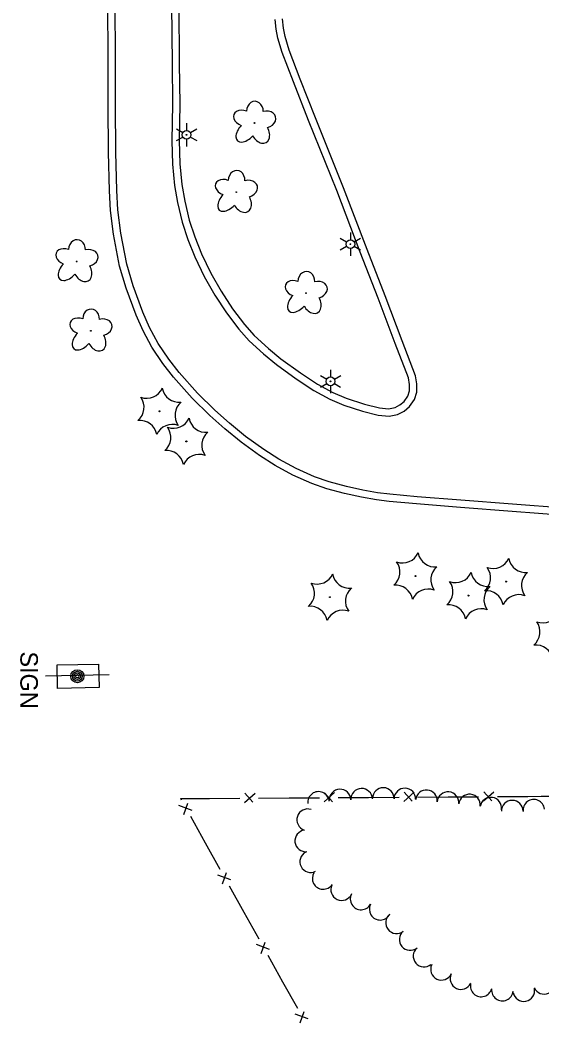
# Model space of a CAD drawing. Extents: x 589250 to 1188077, y 162953 to 363065.
# Drawn here: x 594215.5 to 594394.1, y 184401.2 to 184744.5 of the extents above; entities that cross this region are included whole.
import ezdxf

# ---------------------------------------------------------------- set-up
doc = ezdxf.new("R2010")
doc.units = 0
for name, color, linetype in [('E_AREA', 7, 'Continuous'), ('E_DWY', 7, 'Continuous'), ('E_FEN_P', 7, 'Continuous'), ('E_LAND_TreeLine_P', 7, 'Continuous'), ('E_LAND_Vegetation', 7, 'Continuous'), ('E_LTG', 7, 'Continuous'), ('E_MISCPROP', 7, 'Continuous'), ('E_SGN', 7, 'Continuous'), ('E_SGN_Text', 7, 'Continuous')]:
    doc.layers.add(name, color=color, linetype=linetype)

msp = doc.modelspace()

# ---------------------------------------------------------------- linework, layer by layer
at = {"layer": 'E_AREA'}
for p, q in [((594228.22, 184523.76), (594242.38, 184524.06)), ((594228.4, 184515.7), (594228.22, 184523.76)), ((594242.38, 184524.06), (594242.55, 184516.01)), ((594242.55, 184516.01), (594228.4, 184515.7))]:
    msp.add_line(p, q, dxfattribs=at)
at = {"layer": 'E_DWY'}
for p, q in [((594245.64, 184729.43), (594245.58, 184753.32)), ((594248.14, 184729.44), (594248.08, 184753.33)), ((594267.35, 184749.67), (594267.52, 184729.61)), ((594269.85, 184749.7), (594270.02, 184729.63)), ((594303.18, 184741.38), (594302.77, 184744.75)), ((594305.65, 184741.77), (594305.26, 184744.97)), ((594303.77, 184738.32), (594303.18, 184741.38)), ((594306.2, 184738.92), (594305.65, 184741.77)), ((594307.62, 184734.21), (594306.2, 184738.92)), ((594305.25, 184733.4), (594303.77, 184738.32)), ((594309.05, 184723.4), (594305.25, 184733.4)), ((594311.38, 184724.3), (594307.62, 184734.21)), ((594245.71, 184715.35), (594245.64, 184729.43)), ((594248.21, 184715.37), (594248.14, 184729.44)), ((594267.52, 184729.61), (594267.68, 184715.78)), ((594270.02, 184729.63), (594270.18, 184715.78)), ((594314.25, 184710.14), (594309.05, 184723.4)), ((594316.57, 184711.06), (594311.38, 184724.3)), ((594245.84, 184699.26), (594245.71, 184715.35)), ((594248.34, 184699.29), (594248.21, 184715.37)), ((594267.68, 184715.78), (594267.49, 184703.22)), ((594270.18, 184715.78), (594269.99, 184703.24)), ((594323.86, 184686.17), (594314.25, 184710.14)), ((594326.19, 184687.08), (594316.57, 184711.06)), ((594267.49, 184703.22), (594267.72, 184695.2)), ((594269.99, 184703.24), (594270.21, 184695.36)), ((594246.09, 184686.11), (594245.84, 184699.26)), ((594248.59, 184686.21), (594248.34, 184699.29)), ((594267.72, 184695.2), (594268.41, 184687.9)), ((594270.21, 184695.36), (594270.89, 184688.23)), ((594268.41, 184687.9), (594269.42, 184682.03)), ((594270.89, 184688.23), (594271.87, 184682.53)), ((594246.51, 184679.38), (594246.09, 184686.11)), ((594249, 184679.6), (594248.59, 184686.21)), ((594331.94, 184665.09), (594323.86, 184686.17)), ((594334.28, 184665.98), (594326.19, 184687.08)), ((594269.42, 184682.03), (594271, 184675.34)), ((594271.87, 184682.53), (594273.41, 184676.02)), ((594247.48, 184671.23), (594246.51, 184679.38)), ((594249.96, 184671.62), (594249, 184679.6)), ((594271, 184675.34), (594272.92, 184669.45)), ((594273.41, 184676.02), (594275.28, 184670.29)), ((594249.6, 184660.33), (594247.48, 184671.23)), ((594252.03, 184660.93), (594249.96, 184671.62)), ((594275.28, 184670.29), (594277.56, 184664.45)), ((594272.92, 184669.45), (594275.27, 184663.44)), ((594275.27, 184663.44), (594278.56, 184656.7)), ((594277.56, 184664.45), (594280.77, 184657.86)), ((594338.05, 184649.29), (594331.94, 184665.09)), ((594340.39, 184650.18), (594334.28, 184665.98)), ((594251.87, 184652.74), (594249.6, 184660.33)), ((594254.24, 184653.53), (594252.03, 184660.93)), ((594278.56, 184656.7), (594282.17, 184650.36)), ((594280.77, 184657.86), (594284.3, 184651.67)), ((594257.58, 184644.48), (594254.24, 184653.53)), ((594255.26, 184643.55), (594251.87, 184652.74)), ((594282.17, 184650.36), (594286.18, 184644.26)), ((594284.3, 184651.67), (594288.22, 184645.7)), ((594346.24, 184634.7), (594340.39, 184650.18)), ((594343.9, 184633.81), (594338.05, 184649.29)), ((594257.62, 184638.15), (594255.26, 184643.55)), ((594259.87, 184639.25), (594257.58, 184644.48)), ((594286.18, 184644.26), (594290.4, 184638.7)), ((594288.22, 184645.7), (594292.33, 184640.29)), ((594262.8, 184633.83), (594259.87, 184639.25)), ((594292.33, 184640.29), (594295.66, 184636.52)), ((594260.66, 184632.53), (594257.62, 184638.15)), ((594290.4, 184638.7), (594293.87, 184634.76)), ((594295.66, 184636.52), (594300.48, 184632.11)), ((594264.41, 184626.96), (594260.66, 184632.53)), ((594266.44, 184628.42), (594262.8, 184633.83)), ((594293.87, 184634.76), (594298.84, 184630.22)), ((594348.44, 184622.1), (594343.9, 184633.81)), ((594350.87, 184622.74), (594346.24, 184634.7)), ((594298.84, 184630.22), (594303.24, 184626.59)), ((594300.48, 184632.11), (594304.77, 184628.57)), ((594267.98, 184622.33), (594264.41, 184626.96)), ((594269.91, 184623.92), (594266.44, 184628.42)), ((594303.24, 184626.59), (594310.03, 184621.69)), ((594304.77, 184628.57), (594311.45, 184623.74)), ((594274.39, 184615.06), (594267.98, 184622.33)), ((594276.2, 184616.79), (594269.91, 184623.92)), ((594311.45, 184623.74), (594317.32, 184619.87)), ((594348.78, 184619.8), (594348.44, 184622.1)), ((594351.28, 184619.99), (594350.87, 184622.74)), ((594310.03, 184621.69), (594316.04, 184617.72)), ((594317.32, 184619.87), (594322.59, 184617.02)), ((594348.78, 184617.58), (594348.78, 184619.8)), ((594351.28, 184617.2), (594351.28, 184619.99)), ((594282.18, 184610.98), (594276.2, 184616.79)), ((594316.04, 184617.72), (594321.5, 184614.76)), ((594322.59, 184617.02), (594327.13, 184615.09)), ((594346.91, 184613.95), (594348.21, 184615.77)), ((594348.21, 184615.77), (594348.78, 184617.58)), ((594350.48, 184614.64), (594351.28, 184617.2)), ((594280.48, 184609.15), (594274.39, 184615.06)), ((594321.5, 184614.76), (594326.24, 184612.75)), ((594326.24, 184612.75), (594332.69, 184610.61)), ((594327.13, 184615.09), (594333.39, 184613.01)), ((594333.39, 184613.01), (594338.51, 184611.73)), ((594341.61, 184611.43), (594343.84, 184611.93)), ((594343.84, 184611.93), (594345.51, 184612.77)), ((594345.51, 184612.77), (594346.91, 184613.95)), ((594346.9, 184610.67), (594348.76, 184612.25)), ((594348.76, 184612.25), (594350.48, 184614.64)), ((594285.57, 184604.63), (594280.48, 184609.15)), ((594287.19, 184606.54), (594282.18, 184610.98)), ((594332.69, 184610.61), (594338.09, 184609.26)), ((594338.09, 184609.26), (594341.77, 184608.91)), ((594338.51, 184611.73), (594341.61, 184611.43)), ((594341.77, 184608.91), (594344.68, 184609.56)), ((594344.68, 184609.56), (594346.9, 184610.67)), ((594292.71, 184602.03), (594287.19, 184606.54)), ((594291.18, 184600.06), (594285.57, 184604.63)), ((594298.9, 184597.49), (594292.71, 184602.03)), ((594297.49, 184595.42), (594291.18, 184600.06)), ((594302.8, 184592.05), (594297.49, 184595.42)), ((594304.06, 184594.2), (594298.9, 184597.49)), ((594308.89, 184588.75), (594302.8, 184592.05)), ((594309.99, 184590.99), (594304.06, 184594.2)), ((594315.35, 184585.88), (594308.89, 184588.75)), ((594316.27, 184588.21), (594309.99, 184590.99)), ((594321.26, 184586.44), (594316.27, 184588.21)), ((594320.52, 184584.05), (594315.35, 184585.88)), ((594327.17, 184584.87), (594321.26, 184586.44)), ((594332.84, 184583.63), (594327.17, 184584.87)), ((594326.58, 184582.44), (594320.52, 184584.05)), ((594332.35, 184581.18), (594326.58, 184582.44)), ((594337.45, 184580.26), (594332.35, 184581.18)), ((594337.83, 184582.73), (594332.84, 184583.63)), ((594342.02, 184582.2), (594337.83, 184582.73)), ((594351.36, 184581.37), (594342.02, 184582.2)), ((594366.37, 184580.21), (594351.36, 184581.37)), ((594341.75, 184579.72), (594337.45, 184580.26)), ((594351.16, 184578.88), (594341.75, 184579.72)), ((594366.17, 184577.72), (594351.16, 184578.88)), ((594383.83, 184576.27), (594366.17, 184577.72)), ((594384.03, 184578.76), (594366.37, 184580.21)), ((594404.01, 184577.31), (594384.03, 184578.76)), ((594403.82, 184574.82), (594383.83, 184576.27))]:
    msp.add_line(p, q, dxfattribs=at)
at = {"layer": 'E_FEN_P'}
for p, q in [((594270.49, 184478.03), (594280.31, 184478.09)), ((594270.78, 184477.52), (594270.49, 184478.03)), ((594280.31, 184478.09), (594290.71, 184478.16)), ((594292.32, 184476.71), (594295.92, 184479.89)), ((594292.46, 184479.87), (594295.21, 184476.8)), ((594297.15, 184478.2), (594307.54, 184478.27)), ((594307.54, 184478.27), (594317.94, 184478.33)), ((594319.55, 184476.88), (594323.15, 184480.06)), ((594319.7, 184480.04), (594322.44, 184476.97)), ((594324.38, 184478.37), (594334.78, 184478.44)), ((594334.78, 184478.44), (594345.17, 184478.5)), ((594346.78, 184477.06), (594350.39, 184480.23)), ((594346.93, 184480.21), (594349.67, 184477.14)), ((594351.61, 184478.54), (594362.01, 184478.61)), ((594362.01, 184478.61), (594372.41, 184478.67)), ((594374.02, 184477.23), (594377.62, 184480.4)), ((594374.16, 184480.38), (594376.91, 184477.31)), ((594378.85, 184478.72), (594389.24, 184478.78)), ((594389.24, 184478.78), (594393.83, 184478.81)), ((594393.83, 184478.81), (594399.64, 184478.91)), ((594274.4, 184474.01), (594269.89, 184475.64)), ((594271.57, 184472.62), (594272.94, 184476.5)), ((594278.97, 184462.81), (594273.91, 184471.9)), ((594284.03, 184453.73), (594278.97, 184462.81)), ((594287.65, 184450.21), (594283.14, 184451.84)), ((594284.82, 184448.82), (594286.19, 184452.71)), ((594292.22, 184439.02), (594287.16, 184448.11)), ((594297.28, 184429.94), (594292.22, 184439.02)), ((594300.9, 184426.42), (594296.38, 184428.05)), ((594298.07, 184425.03), (594299.44, 184428.91)), ((594305.47, 184415.23), (594300.41, 184424.31)), ((594310.53, 184406.14), (594305.47, 184415.23)), ((594314.15, 184402.63), (594309.63, 184404.26)), ((594311.32, 184401.24), (594312.69, 184405.12))]:
    msp.add_line(p, q, dxfattribs=at)
at = {"layer": 'E_LAND_TreeLine_P'}
for centre, start, end in [((594332.38, 184477.79), 2.0972, 182.0972), ((594339.78, 184478.05), 358.6928, 178.6928), ((594347.17, 184477.89), 358.6928, 178.6928), ((594317.64, 184476.71), 6.4242, 186.4242), ((594324.99, 184477.52), 2.0972, 182.0972), ((594354.55, 184477.28), 355.0402, 175.0402), ((594361.92, 184476.64), 355.0402, 175.0402), ((594369.27, 184475.82), 353.6433, 173.6433), ((594376.59, 184474.76), 351.5248, 171.5248), ((594313.93, 184470.78), 71.4646, 251.4646), ((594383.92, 184473.73), 0.5859, 180.5859), ((594391.3, 184474.02), 6.6254, 186.6254), ((594313.26, 184463.54), 96.7399, 276.7399), ((594314.94, 184456.44), 117.0903, 297.0903), ((594319.22, 184450.69), 147.9243, 327.9243), ((594325.56, 184446.89), 155.0891, 335.0891), ((594332.21, 184443.67), 151.7079, 331.7079), ((594338.73, 184440.16), 151.7079, 331.7079), ((594344.32, 184435.54), 128.794, 308.794), ((594348.97, 184429.79), 130.034, 310.034), ((594353.73, 184424.12), 130.034, 310.034), ((594359.7, 184419.6), 154.5465, 334.5465), ((594366.38, 184416.42), 154.5465, 334.5465), ((594394.8, 184414.8), 204.3255, 24.3255), ((594373.28, 184413.9), 167.1589, 347.1589), ((594380.54, 184412.48), 174.2257, 354.2257), ((594387.87, 184412.33), 191.184, 11.184)]:
    msp.add_arc(centre, 3.7, start, end, dxfattribs=at)
at = {"layer": 'E_LAND_Vegetation'}
for centre, radius in [((594295.75, 184709.28), 0.128), ((594289.5, 184685.6), 0.128), ((594234.91, 184661.9), 0.128), ((594313.36, 184651.02), 0.128), ((594239.73, 184638.16), 0.128), ((594263.24, 184610.6), 0.167), ((594272.42, 184600.31), 0.167), ((594350.78, 184554.21), 0.167), ((594381.79, 184552.31), 0.167), ((594321.55, 184546.98), 0.167), ((594368.91, 184547.5), 0.167)]:
    msp.add_circle(centre, radius, dxfattribs=at)
for centre, radius, start, end in [((594252.05, 184611.97), 5.9, 310.1803, 35.9453), ((594258.82, 184620.98), 5.9, 250.1803, 335.9453), ((594269.97, 184619.58), 5.9, 190.1757, 275.9406), ((594274.43, 184609.24), 5.9, 130.1803, 215.9453), ((594256.46, 184601.58), 5.91, 10.2201, 95.8962), ((594267.66, 184600.23), 5.9, 70.1803, 155.9453), ((594261.22, 184601.67), 5.9, 310.1803, 35.9453), ((594268, 184610.68), 5.9, 250.1803, 335.9453), ((594279.14, 184609.29), 5.9, 190.1757, 275.9406), ((594283.61, 184598.95), 5.9, 130.1803, 215.9453), ((594265.63, 184591.29), 5.91, 10.2201, 95.8962), ((594276.83, 184589.94), 5.9, 70.1803, 155.9453), ((594346.36, 184564.58), 5.9, 250.1803, 335.9453), ((594357.51, 184563.19), 5.9, 190.1757, 275.9406), ((594377.37, 184562.69), 5.9, 250.1803, 335.9453), ((594339.59, 184555.57), 5.9, 310.1803, 35.9453), ((594361.97, 184552.85), 5.9, 130.1803, 215.9453), ((594370.6, 184553.67), 5.9, 310.1803, 35.9453), ((594388.52, 184561.29), 5.9, 190.1757, 275.9406), ((594317.14, 184557.36), 5.9, 250.1803, 335.9453), ((594328.28, 184555.96), 5.9, 190.1757, 275.9406), ((594364.5, 184557.88), 5.9, 250.1803, 335.9453), ((594375.64, 184556.48), 5.9, 190.1757, 275.9406), ((594392.98, 184550.95), 5.9, 130.1803, 215.9453), ((594310.36, 184548.34), 5.9, 310.1803, 35.9453), ((594332.75, 184545.62), 5.9, 130.1803, 215.9453), ((594344, 184545.19), 5.91, 10.2201, 95.8962), ((594357.72, 184548.86), 5.9, 310.1803, 35.9453), ((594380.11, 184546.14), 5.9, 130.1803, 215.9453), ((594355.2, 184543.83), 5.9, 70.1803, 155.9453), ((594375.01, 184543.29), 5.91, 10.2201, 95.8962), ((594386.21, 184541.94), 5.9, 70.1803, 155.9453), ((594314.77, 184537.96), 5.91, 10.2201, 95.8962), ((594362.13, 184538.48), 5.91, 10.2201, 95.8962), ((594325.97, 184536.61), 5.9, 70.1803, 155.9453), ((594373.33, 184537.13), 5.9, 70.1803, 155.9453), ((594394.29, 184544.1), 5.9, 250.1803, 335.9453), ((594387.51, 184535.09), 5.9, 310.1803, 35.9453), ((594391.93, 184524.7), 5.91, 10.2201, 95.8962)]:
    msp.add_arc(centre, radius, start, end, dxfattribs=at)
for centre, major_axis, ratio in [((594295.86, 184713.27), (-0.09, -3.45), 0.832022), ((594292.08, 184710.9), (3.4, -1.26), 0.716896), ((594299.47, 184710.46), (-3.49, -0.95), 0.782863), ((594293.15, 184706.68), (3.21, 3.51), 0.560249), ((594297.66, 184706.32), (-2.05, 3.69), 0.691916), ((594289.61, 184689.58), (-0.09, -3.45), 0.832022), ((594285.84, 184687.22), (3.4, -1.26), 0.716896), ((594293.23, 184686.78), (-3.49, -0.95), 0.782863), ((594286.91, 184682.99), (3.21, 3.51), 0.560249), ((594291.42, 184682.63), (-2.05, 3.69), 0.691916), ((594235.02, 184665.89), (-0.09, -3.45), 0.832022), ((594231.24, 184663.52), (3.4, -1.26), 0.716896), ((594238.64, 184663.08), (-3.49, -0.95), 0.782863), ((594232.32, 184659.3), (3.21, 3.51), 0.560249), ((594236.83, 184658.94), (-2.05, 3.69), 0.691916), ((594313.47, 184655), (-0.09, -3.45), 0.832022), ((594309.7, 184652.63), (3.4, -1.26), 0.716896), ((594317.09, 184652.19), (-3.49, -0.95), 0.782863), ((594310.77, 184648.41), (3.21, 3.51), 0.560249), ((594315.28, 184648.05), (-2.05, 3.69), 0.691916), ((594236.06, 184639.77), (3.4, -1.26), 0.716896), ((594239.83, 184642.14), (-0.09, -3.45), 0.832022), ((594243.45, 184639.34), (-3.49, -0.95), 0.782863), ((594237.13, 184635.55), (3.21, 3.51), 0.560249), ((594241.64, 184635.19), (-2.05, 3.69), 0.691916)]:
    msp.add_ellipse(centre, major_axis=major_axis, ratio=ratio, start_param=1.570796, end_param=4.712389, dxfattribs=at)
at = {"layer": 'E_LTG'}
for p, q in [((594272.5, 184709.24), (594272.5, 184706.74)), ((594269.03, 184703.25), (594271.2, 184704.49)), ((594269.04, 184707.25), (594271.2, 184705.99)), ((594273.8, 184705.99), (594275.96, 184707.24)), ((594273.8, 184704.49), (594275.96, 184703.24)), ((594272.5, 184703.74), (594272.5, 184701.24)), ((594328.54, 184671.82), (594328.54, 184669.32)), ((594325.07, 184669.82), (594327.24, 184668.57)), ((594325.07, 184665.82), (594327.24, 184667.07)), ((594329.84, 184668.57), (594332, 184669.82)), ((594329.84, 184667.07), (594332, 184665.82)), ((594328.54, 184666.32), (594328.54, 184663.82)), ((594318.29, 184622.85), (594320.45, 184621.6)), ((594321.75, 184624.85), (594321.75, 184622.35)), ((594323.05, 184621.6), (594325.22, 184622.85)), ((594318.29, 184618.85), (594320.45, 184620.1)), ((594321.75, 184619.35), (594321.75, 184616.85)), ((594323.05, 184620.1), (594325.21, 184618.85))]:
    msp.add_line(p, q, dxfattribs=at)
for centre, radius in [((594272.5, 184705.24), 1.5), ((594272.5, 184705.24), 0.125), ((594328.54, 184667.82), 1.5), ((594328.54, 184667.82), 0.125), ((594321.75, 184620.85), 1.5), ((594321.75, 184620.85), 0.125)]:
    msp.add_circle(centre, radius, dxfattribs=at)
at = {"layer": 'E_MISCPROP'}
for radius in [2.23, 1.67, 1.12, 0.558]:
    msp.add_circle((594235.13, 184519.93), radius, dxfattribs=at)
at = {"layer": 'E_SGN'}
msp.add_line((594245.98, 184520.43), (594224.29, 184519.9), dxfattribs=at)

# ---------------------------------------------------------------- texts
at = {"layer": 'E_SGN_Text'}
msp.add_text('SIGN', height=6, rotation=269.969, dxfattribs=at).set_placement((594215.63, 184528.4))

doc.saveas('drawing.dxf')
